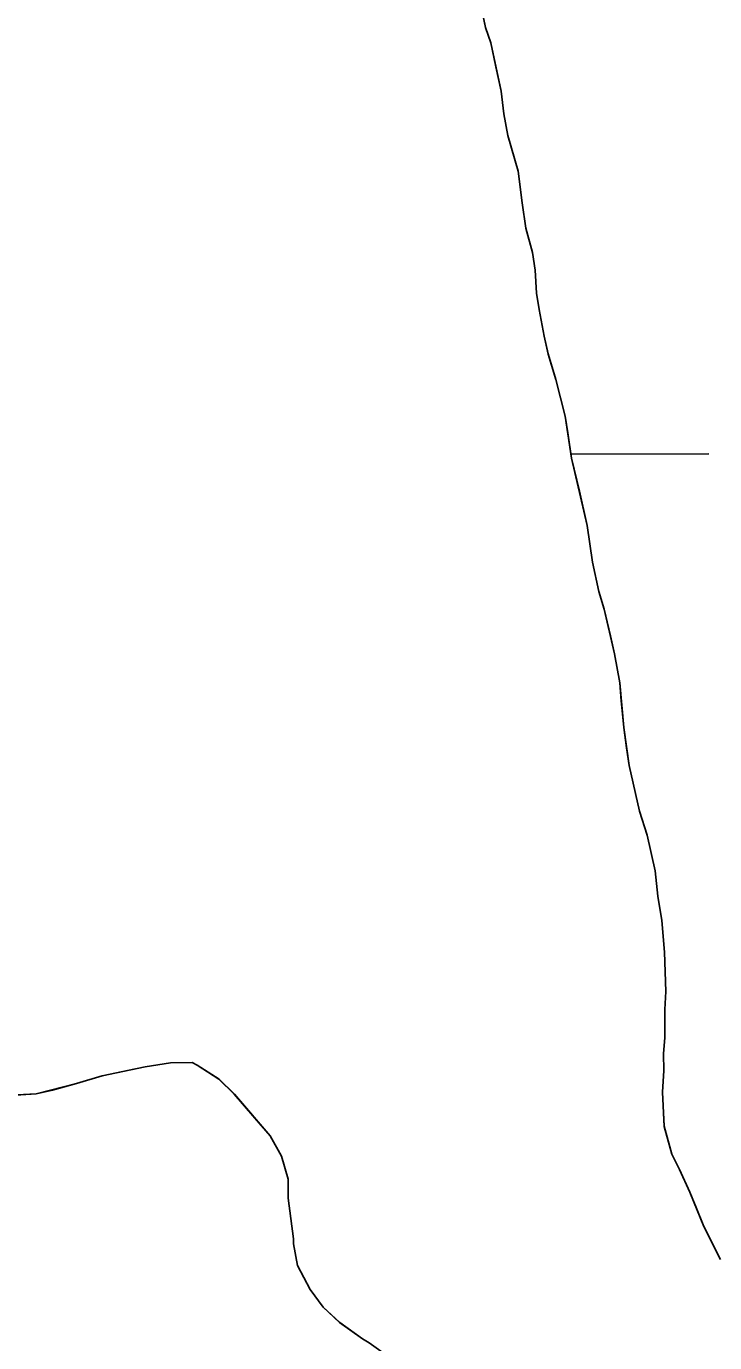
# Model space of a CAD drawing. Extents: x 3279314 to 3317160, y 734079 to 759431.
# Drawn here: x 3295647.8 to 3295777.6, y 743044.6 to 743292.7 of the extents above; entities that cross this region are included whole.
import ezdxf

# ---------------------------------------------------------------- set-up
doc = ezdxf.new("R2010")
doc.units = 0
for name, color, linetype in [('V-SITE-VEGE', 7, 'Continuous'), ('V-TOPO-SHOR', 7, 'Continuous'), ('V-WETL-SWMP', 7, 'Continuous')]:
    doc.layers.add(name, color=color, linetype=linetype)

msp = doc.modelspace()

# ---------------------------------------------------------------- linework, layer by layer
at = {"layer": 'V-SITE-VEGE'}
for p, q in [((3295732.95, 743299.42), (3295734.42, 743292.48)), ((3295734.42, 743292.48), (3295735.39, 743289.61)), ((3295735.39, 743289.61), (3295737.36, 743280.51)), ((3295737.36, 743280.51), (3295737.86, 743276.2)), ((3295737.86, 743276.2), (3295738.6, 743272.13)), ((3295738.6, 743272.13), (3295740.55, 743265.43)), ((3295740.55, 743265.43), (3295741.3, 743259.45)), ((3295741.3, 743259.45), (3295742.04, 743254.66)), ((3295742.04, 743254.66), (3295743.26, 743250.11)), ((3295743.26, 743250.11), (3295743.76, 743246.76)), ((3295743.76, 743246.76), (3295744.02, 743242.45)), ((3295744.02, 743242.45), (3295744.52, 743239.33)), ((3295744.52, 743239.33), (3295745.5, 743234.31)), ((3295745.5, 743234.31), (3295746.24, 743230.96)), ((3295746.24, 743230.96), (3295747.7, 743226.17)), ((3295747.7, 743226.17), (3295749.41, 743219.23)), ((3295749.41, 743219.23), (3295750.65, 743211.33)), ((3295750.65, 743211.33), (3295753.59, 743198.64)), ((3295753.59, 743198.64), (3295754.58, 743191.7)), ((3295754.58, 743191.7), (3295755.81, 743186.2)), ((3295755.81, 743186.2), (3295756.79, 743182.84)), ((3295756.79, 743182.84), (3295758.75, 743174.47)), ((3295758.75, 743174.47), (3295759.73, 743168.96)), ((3295759.73, 743168.96), (3295760.5, 743160.58)), ((3295760.5, 743160.58), (3295761.49, 743153.4)), ((3295761.49, 743153.4), (3295763.45, 743144.78)), ((3295763.45, 743144.78), (3295764.91, 743140.23)), ((3295764.91, 743140.23), (3295766.39, 743133.53)), ((3295766.39, 743133.53), (3295766.89, 743128.74)), ((3295766.89, 743128.74), (3295767.63, 743124.19)), ((3295767.63, 743124.19), (3295768.14, 743118.2)), ((3295768.14, 743118.2), (3295768.42, 743110.78)), ((3295768.42, 743110.78), (3295768.2, 743107.42)), ((3295768.2, 743107.42), (3295768.22, 743102.15)), ((3295768.22, 743102.15), (3295768, 743099.04)), ((3295768, 743099.04), (3295768.02, 743095.92)), ((3295670.24, 743096.62), (3295662.11, 743094.9)), ((3295675.04, 743097.36), (3295670.24, 743096.62)), ((3295679.11, 743097.38), (3295675.04, 743097.36)), ((3295680.07, 743096.91), (3295679.11, 743097.38)), ((3295684.15, 743094.29), (3295680.07, 743096.91)), ((3295662.11, 743094.9), (3295657.32, 743093.44)), ((3295687.04, 743091.43), (3295684.15, 743094.29)), ((3295768.02, 743095.92), (3295767.8, 743091.84)), ((3295649.66, 743091.48), (3295644.87, 743091.22)), ((3295657.32, 743093.44), (3295649.66, 743091.48)), ((3295693.79, 743083.56), (3295687.04, 743091.43)), ((3295767.8, 743091.84), (3295768.07, 743085.38)), ((3295768.07, 743085.38), (3295769.53, 743080.11)), ((3295695.97, 743079.73), (3295693.79, 743083.56)), ((3295697.19, 743075.43), (3295695.97, 743079.73)), ((3295769.53, 743080.11), (3295770.99, 743077.24)), ((3295770.99, 743077.24), (3295772.93, 743072.94)), ((3295697.21, 743071.83), (3295697.19, 743075.43)), ((3295698.21, 743064.17), (3295697.21, 743071.83)), ((3295772.93, 743072.94), (3295775.59, 743066.48)), ((3295698.21, 743063.21), (3295698.21, 743064.17)), ((3295775.59, 743066.48), (3295778.74, 743060.27)), ((3295698.95, 743059.14), (3295698.21, 743063.21)), ((3295701.37, 743054.6), (3295698.95, 743059.14)), ((3295703.78, 743051.26), (3295701.37, 743054.6)), ((3295706.91, 743048.4), (3295703.78, 743051.26)), ((3295711.24, 743045.31), (3295706.91, 743048.4)), ((3295712.45, 743044.59), (3295711.24, 743045.31)), ((3295717.74, 743040.79), (3295712.45, 743044.59))]:
    msp.add_line(p, q, dxfattribs=at)
at = {"layer": 'V-TOPO-SHOR'}
for points in [[(3295732.95, 743299.42), (3295734.42, 743292.48), (3295735.39, 743289.61), (3295736.38, 743285.06), (3295737.36, 743280.51), (3295737.86, 743276.2), (3295738.6, 743272.13), (3295740.55, 743265.43), (3295741.3, 743259.45), (3295742.04, 743254.66), (3295743.26, 743250.11), (3295743.76, 743246.76), (3295744.02, 743242.45), (3295744.52, 743239.33), (3295745.5, 743234.31), (3295746.24, 743230.96), (3295747.7, 743226.17), (3295749.41, 743219.23), (3295749.91, 743216.12), (3295750.65, 743211.33), (3295752.12, 743205.11), (3295753.59, 743198.64), (3295754.58, 743191.7), (3295755.81, 743186.2), (3295756.79, 743182.84), (3295758.01, 743177.82), (3295758.75, 743174.47), (3295759.73, 743168.96), (3295759.99, 743165.61), (3295760.5, 743160.58), (3295761, 743156.75), (3295761.49, 743153.4), (3295762.72, 743148.13), (3295763.45, 743144.78), (3295764.91, 743140.23), (3295766.39, 743133.53), (3295766.89, 743128.74), (3295767.63, 743124.19), (3295768.14, 743118.2), (3295768.42, 743110.78), (3295768.2, 743107.42), (3295768.22, 743102.15), (3295768, 743099.04), (3295768.02, 743095.92), (3295767.8, 743091.84), (3295768.07, 743085.38), (3295769.53, 743080.11), (3295770.99, 743077.24), (3295772.93, 743072.94), (3295774.14, 743070.07), (3295775.59, 743066.48), (3295778.74, 743060.27)], [(3295717.73, 743040.79), (3295712.45, 743044.59), (3295711.24, 743045.31), (3295706.91, 743048.4), (3295703.78, 743051.26), (3295701.37, 743054.6), (3295698.95, 743059.14), (3295698.21, 743063.21), (3295698.21, 743064.17), (3295697.71, 743068), (3295697.21, 743071.83), (3295697.19, 743075.43), (3295695.97, 743079.73), (3295693.79, 743083.56), (3295690.9, 743086.9), (3295687.04, 743091.43), (3295684.15, 743094.29), (3295680.07, 743096.91), (3295679.11, 743097.38), (3295675.04, 743097.36), (3295670.24, 743096.62), (3295666.89, 743095.88), (3295662.11, 743094.9), (3295657.32, 743093.44), (3295652.77, 743092.21), (3295649.66, 743091.48), (3295644.87, 743091.22)]]:
    msp.add_lwpolyline(points, dxfattribs=at)
at = {"layer": 'V-WETL-SWMP'}
for p, q in [((3295732.95, 743299.42), (3295734.42, 743292.48)), ((3295732.95, 743299.42), (3295734.42, 743292.48)), ((3295734.42, 743292.48), (3295735.4, 743289.61)), ((3295734.42, 743292.48), (3295735.4, 743289.61)), ((3295735.4, 743289.61), (3295737.36, 743280.51)), ((3295735.4, 743289.61), (3295737.36, 743280.51)), ((3295737.36, 743280.51), (3295737.86, 743276.2)), ((3295737.36, 743280.51), (3295737.86, 743276.2)), ((3295737.86, 743276.2), (3295738.6, 743272.13)), ((3295737.86, 743276.2), (3295738.6, 743272.13)), ((3295738.6, 743272.13), (3295740.55, 743265.43)), ((3295738.6, 743272.13), (3295740.55, 743265.43)), ((3295740.55, 743265.43), (3295741.3, 743259.44)), ((3295740.55, 743265.43), (3295741.3, 743259.44)), ((3295741.3, 743259.44), (3295742.04, 743254.66)), ((3295741.3, 743259.44), (3295742.04, 743254.66)), ((3295742.04, 743254.66), (3295743.27, 743250.11)), ((3295742.04, 743254.66), (3295743.27, 743250.11)), ((3295743.27, 743250.11), (3295743.76, 743246.76)), ((3295743.27, 743250.11), (3295743.76, 743246.76)), ((3295743.76, 743246.76), (3295744.02, 743242.44)), ((3295743.76, 743246.76), (3295744.02, 743242.44)), ((3295744.02, 743242.44), (3295744.52, 743239.33)), ((3295744.02, 743242.44), (3295744.52, 743239.33)), ((3295744.52, 743239.33), (3295745.5, 743234.31)), ((3295744.52, 743239.33), (3295745.5, 743234.31)), ((3295745.5, 743234.31), (3295746.24, 743230.95)), ((3295745.5, 743234.31), (3295746.24, 743230.95)), ((3295746.24, 743230.95), (3295747.7, 743226.17)), ((3295746.24, 743230.95), (3295747.7, 743226.17)), ((3295747.7, 743226.17), (3295749.41, 743219.23)), ((3295747.7, 743226.17), (3295749.41, 743219.23)), ((3295749.41, 743219.23), (3295750.65, 743211.33)), ((3295749.41, 743219.23), (3295750.65, 743211.33)), ((3295750.53, 743212.1), (3295776.5, 743212.11)), ((3295750.65, 743211.33), (3295753.59, 743198.64)), ((3295750.65, 743211.33), (3295753.59, 743198.64)), ((3295753.59, 743198.64), (3295754.59, 743191.7)), ((3295753.59, 743198.64), (3295754.59, 743191.7)), ((3295754.59, 743191.7), (3295755.81, 743186.19)), ((3295754.59, 743191.7), (3295755.81, 743186.19)), ((3295755.81, 743186.19), (3295756.79, 743182.84)), ((3295755.81, 743186.19), (3295756.79, 743182.84)), ((3295756.79, 743182.84), (3295758.75, 743174.47)), ((3295756.79, 743182.84), (3295758.75, 743174.47)), ((3295758.75, 743174.47), (3295759.74, 743168.96)), ((3295758.75, 743174.47), (3295759.74, 743168.96)), ((3295759.74, 743168.96), (3295760.5, 743160.58)), ((3295759.74, 743168.96), (3295760.5, 743160.58)), ((3295760.5, 743160.58), (3295761.49, 743153.39)), ((3295760.5, 743160.58), (3295761.49, 743153.39)), ((3295761.49, 743153.39), (3295763.45, 743144.78)), ((3295761.49, 743153.39), (3295763.45, 743144.78)), ((3295763.45, 743144.78), (3295764.91, 743140.23)), ((3295763.45, 743144.78), (3295764.91, 743140.23)), ((3295764.91, 743140.23), (3295766.39, 743133.53)), ((3295764.91, 743140.23), (3295766.39, 743133.53)), ((3295766.39, 743133.53), (3295766.89, 743128.74)), ((3295766.39, 743133.53), (3295766.89, 743128.74)), ((3295766.89, 743128.74), (3295767.63, 743124.19)), ((3295766.89, 743128.74), (3295767.63, 743124.19)), ((3295767.63, 743124.19), (3295768.14, 743118.2)), ((3295767.63, 743124.19), (3295768.14, 743118.2)), ((3295768.14, 743118.2), (3295768.42, 743110.78)), ((3295768.14, 743118.2), (3295768.42, 743110.78)), ((3295768.42, 743110.78), (3295768.2, 743107.42)), ((3295768.42, 743110.78), (3295768.2, 743107.42)), ((3295768.2, 743107.42), (3295768.22, 743102.15)), ((3295768.2, 743107.42), (3295768.22, 743102.15)), ((3295768.22, 743102.15), (3295768, 743099.03)), ((3295768.22, 743102.15), (3295768, 743099.03)), ((3295768, 743099.03), (3295768.02, 743095.92)), ((3295768, 743099.03), (3295768.02, 743095.92)), ((3295670.25, 743096.62), (3295662.11, 743094.9)), ((3295670.25, 743096.62), (3295662.11, 743094.9)), ((3295675.04, 743097.36), (3295670.25, 743096.62)), ((3295675.04, 743097.36), (3295670.25, 743096.62)), ((3295679.11, 743097.38), (3295675.04, 743097.36)), ((3295679.11, 743097.38), (3295675.04, 743097.36)), ((3295680.07, 743096.91), (3295679.11, 743097.38)), ((3295680.07, 743096.91), (3295679.11, 743097.38)), ((3295684.16, 743094.29), (3295680.07, 743096.91)), ((3295684.16, 743094.29), (3295680.07, 743096.91)), ((3295662.11, 743094.9), (3295657.32, 743093.43)), ((3295662.11, 743094.9), (3295657.32, 743093.43)), ((3295687.05, 743091.43), (3295684.16, 743094.29)), ((3295687.05, 743091.43), (3295684.16, 743094.29)), ((3295768.02, 743095.92), (3295767.8, 743091.84)), ((3295768.02, 743095.92), (3295767.8, 743091.84)), ((3295649.66, 743091.48), (3295644.87, 743091.21)), ((3295649.66, 743091.48), (3295644.87, 743091.21)), ((3295657.32, 743093.43), (3295649.66, 743091.48)), ((3295657.32, 743093.43), (3295649.66, 743091.48)), ((3295767.8, 743091.84), (3295768.07, 743085.37)), ((3295767.8, 743091.84), (3295768.07, 743085.37)), ((3295693.8, 743083.56), (3295687.05, 743091.43)), ((3295693.8, 743083.56), (3295687.05, 743091.43)), ((3295768.07, 743085.37), (3295769.53, 743080.11)), ((3295768.07, 743085.37), (3295769.53, 743080.11)), ((3295695.97, 743079.73), (3295693.8, 743083.56)), ((3295695.97, 743079.73), (3295693.8, 743083.56)), ((3295697.19, 743075.43), (3295695.97, 743079.73)), ((3295697.19, 743075.43), (3295695.97, 743079.73)), ((3295769.53, 743080.11), (3295770.99, 743077.24)), ((3295769.53, 743080.11), (3295770.99, 743077.24)), ((3295770.99, 743077.24), (3295772.93, 743072.94)), ((3295770.99, 743077.24), (3295772.93, 743072.94)), ((3295697.21, 743071.83), (3295697.19, 743075.43)), ((3295697.21, 743071.83), (3295697.19, 743075.43)), ((3295698.21, 743064.17), (3295697.21, 743071.83)), ((3295698.21, 743064.17), (3295697.21, 743071.83)), ((3295772.93, 743072.94), (3295775.59, 743066.48)), ((3295772.93, 743072.94), (3295775.59, 743066.48)), ((3295698.21, 743063.21), (3295698.21, 743064.17)), ((3295698.21, 743063.21), (3295698.21, 743064.17)), ((3295775.59, 743066.48), (3295778.74, 743060.27)), ((3295775.59, 743066.48), (3295778.74, 743060.27)), ((3295698.95, 743059.14), (3295698.21, 743063.21)), ((3295698.95, 743059.14), (3295698.21, 743063.21)), ((3295701.37, 743054.6), (3295698.95, 743059.14)), ((3295701.37, 743054.6), (3295698.95, 743059.14)), ((3295703.79, 743051.26), (3295701.37, 743054.6)), ((3295703.79, 743051.26), (3295701.37, 743054.6)), ((3295706.92, 743048.4), (3295703.79, 743051.26)), ((3295706.92, 743048.4), (3295703.79, 743051.26)), ((3295711.24, 743045.31), (3295706.92, 743048.4)), ((3295711.24, 743045.31), (3295706.92, 743048.4)), ((3295712.45, 743044.59), (3295711.24, 743045.31)), ((3295712.45, 743044.59), (3295711.24, 743045.31))]:
    msp.add_line(p, q, dxfattribs=at)

doc.saveas('drawing.dxf')
